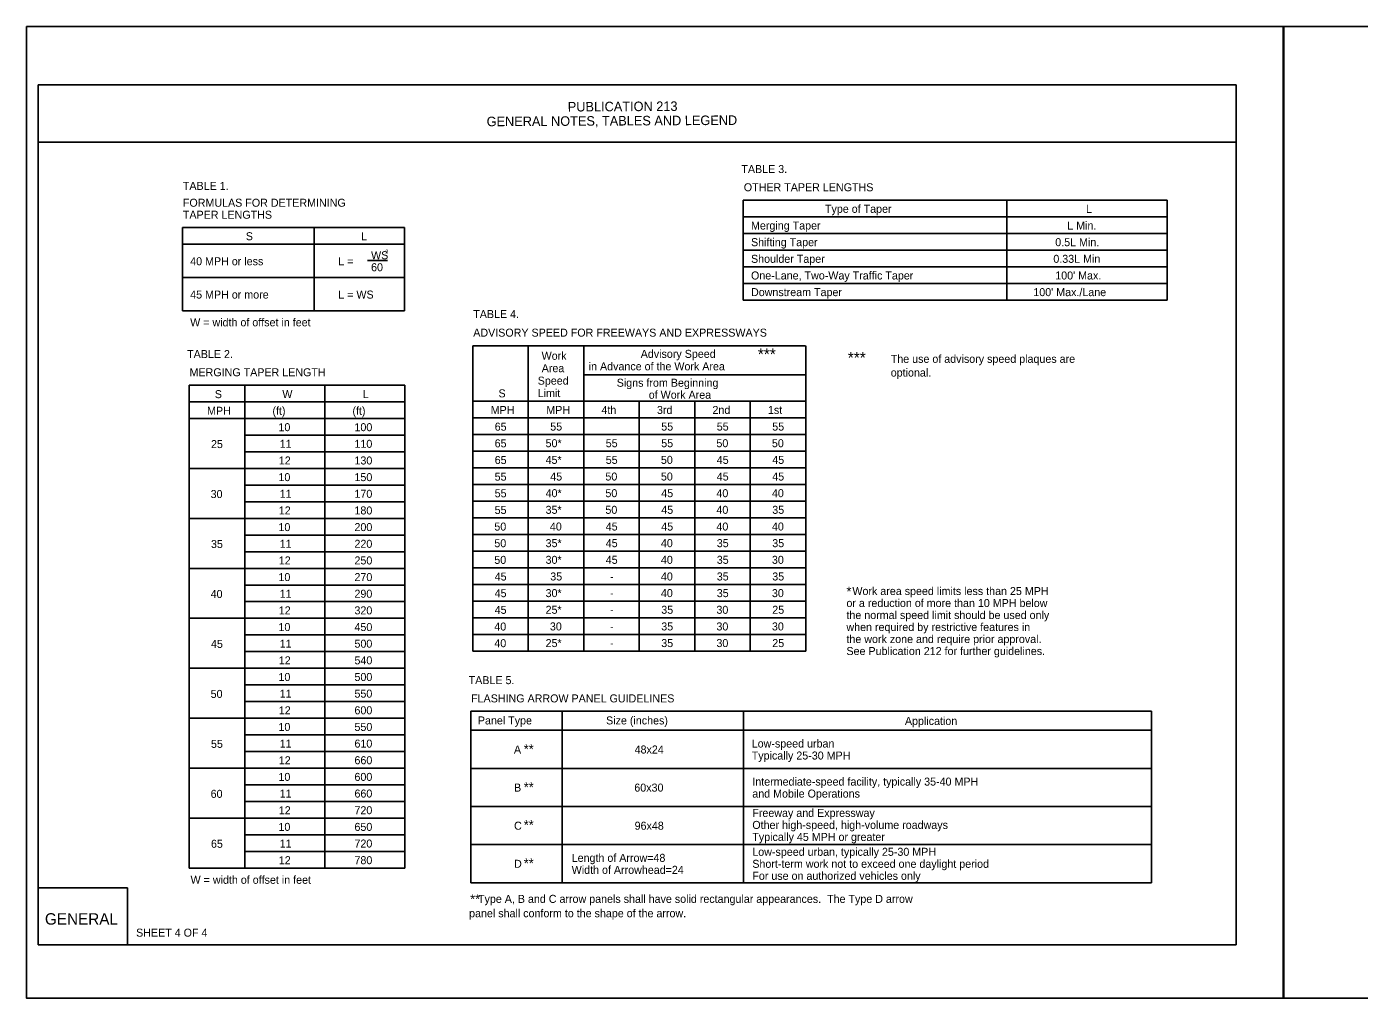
# Model space of a CAD drawing. Extents: x -14145 to -13521, y 30244 to 30661.
# Drawn here: x -13824.17 to -13789.19, y 30559.81 to 30585.31 of the extents above; entities that cross this region are included whole.
import ezdxf

# ---------------------------------------------------------------- set-up
doc = ezdxf.new("R2010")
doc.units = 0
for name, color, linetype in [('1', 7, 'Continuous'), ('10', 7, 'Continuous'), ('2', 7, 'Continuous'), ('4', 7, 'Continuous'), ('61', 7, 'Continuous')]:
    doc.layers.add(name, color=color, linetype=linetype)

msp = doc.modelspace()

# ---------------------------------------------------------------- linework, layer by layer
at = {"layer": '1'}
for p, q in [((-13794.232, 30580.754), (-13805.363, 30580.754)), ((-13805.363, 30578.131), (-13805.363, 30580.753)), ((-13798.444, 30578.131), (-13798.444, 30580.753)), ((-13794.232, 30578.131), (-13794.232, 30580.753)), ((-13794.232, 30580.317), (-13805.363, 30580.317)), ((-13820.084, 30577.853), (-13820.084, 30580.038)), ((-13814.256, 30580.037), (-13820.083, 30580.037)), ((-13816.631, 30577.853), (-13816.631, 30580.038)), ((-13814.256, 30577.853), (-13814.256, 30580.038)), ((-13794.232, 30579.879), (-13805.363, 30579.879)), ((-13814.256, 30579.599), (-13820.083, 30579.599)), ((-13794.232, 30579.442), (-13805.363, 30579.442)), ((-13814.256, 30578.725), (-13820.083, 30578.725)), ((-13794.232, 30579.005), (-13805.363, 30579.005)), ((-13794.232, 30578.568), (-13805.363, 30578.568)), ((-13794.232, 30578.131), (-13805.363, 30578.131)), ((-13814.256, 30577.851), (-13820.083, 30577.851)), ((-13803.726, 30576.934), (-13812.466, 30576.934)), ((-13812.464, 30568.917), (-13812.464, 30576.93)), ((-13811.008, 30568.917), (-13811.008, 30576.93)), ((-13809.551, 30568.917), (-13809.551, 30576.93)), ((-13803.723, 30568.917), (-13803.723, 30576.93)), ((-13814.25, 30575.898), (-13819.907, 30575.898)), ((-13819.906, 30563.224), (-13819.906, 30575.899)), ((-13818.449, 30563.224), (-13818.449, 30575.899)), ((-13816.349, 30563.224), (-13816.349, 30575.899)), ((-13814.249, 30563.224), (-13814.249, 30575.899)), ((-13803.726, 30576.172), (-13809.552, 30576.172)), ((-13814.25, 30575.461), (-13819.907, 30575.461)), ((-13803.726, 30575.477), (-13812.467, 30575.477)), ((-13808.094, 30568.917), (-13808.094, 30575.473)), ((-13806.637, 30568.917), (-13806.637, 30575.473)), ((-13805.18, 30568.917), (-13805.18, 30575.473)), ((-13814.25, 30575.024), (-13819.907, 30575.024)), ((-13803.726, 30575.04), (-13812.466, 30575.04)), ((-13814.25, 30574.587), (-13818.45, 30574.587)), ((-13803.726, 30574.603), (-13812.466, 30574.603)), ((-13814.25, 30574.15), (-13818.45, 30574.15)), ((-13803.726, 30574.166), (-13812.466, 30574.166)), ((-13814.25, 30573.713), (-13819.907, 30573.713)), ((-13803.726, 30573.729), (-13812.466, 30573.729)), ((-13814.25, 30573.276), (-13818.45, 30573.276)), ((-13803.726, 30573.292), (-13812.466, 30573.292)), ((-13814.25, 30572.839), (-13818.45, 30572.839)), ((-13803.726, 30572.855), (-13812.466, 30572.855)), ((-13814.25, 30572.402), (-13819.907, 30572.402)), ((-13803.726, 30572.418), (-13812.466, 30572.418)), ((-13814.25, 30571.965), (-13818.45, 30571.965)), ((-13803.725, 30571.981), (-13812.466, 30571.981)), ((-13814.25, 30571.528), (-13818.45, 30571.528)), ((-13803.725, 30571.544), (-13812.466, 30571.544)), ((-13814.25, 30571.091), (-13819.907, 30571.091)), ((-13803.725, 30571.107), (-13812.466, 30571.107)), ((-13814.25, 30570.654), (-13818.45, 30570.654)), ((-13803.725, 30570.67), (-13812.466, 30570.67)), ((-13814.25, 30570.217), (-13818.45, 30570.217)), ((-13803.725, 30570.232), (-13812.466, 30570.232)), ((-13814.25, 30569.78), (-13819.907, 30569.78)), ((-13803.725, 30569.795), (-13812.466, 30569.795)), ((-13814.25, 30569.343), (-13818.45, 30569.343)), ((-13803.725, 30569.358), (-13812.466, 30569.358)), ((-13814.25, 30568.905), (-13818.45, 30568.905)), ((-13803.725, 30568.921), (-13812.466, 30568.921)), ((-13814.25, 30568.468), (-13819.907, 30568.468)), ((-13814.25, 30568.031), (-13818.45, 30568.031)), ((-13814.25, 30567.594), (-13818.45, 30567.594)), ((-13814.25, 30567.157), (-13819.907, 30567.157)), ((-13794.647, 30567.341), (-13812.518, 30567.341)), ((-13812.517, 30562.841), (-13812.517, 30567.341)), ((-13810.117, 30562.841), (-13810.117, 30567.341)), ((-13805.357, 30562.841), (-13805.357, 30567.341)), ((-13794.647, 30562.841), (-13794.647, 30567.341)), ((-13794.647, 30566.841), (-13812.518, 30566.841)), ((-13814.25, 30566.72), (-13818.45, 30566.72)), ((-13814.25, 30566.283), (-13818.45, 30566.283)), ((-13814.25, 30565.846), (-13819.907, 30565.846)), ((-13794.647, 30565.841), (-13812.518, 30565.841)), ((-13814.25, 30565.409), (-13818.45, 30565.409)), ((-13814.25, 30564.972), (-13818.45, 30564.972)), ((-13794.647, 30564.841), (-13812.518, 30564.841)), ((-13814.25, 30564.535), (-13819.907, 30564.535)), ((-13814.25, 30564.097), (-13818.45, 30564.097)), ((-13814.25, 30563.66), (-13818.45, 30563.66)), ((-13794.647, 30563.841), (-13812.518, 30563.841)), ((-13814.25, 30563.223), (-13819.907, 30563.223)), ((-13794.647, 30562.841), (-13812.517, 30562.841))]:
    msp.add_line(p, q, dxfattribs=at)
at = {"layer": '10'}
for p, q in [((-13823.874, 30583.777), (-13792.422, 30583.777)), ((-13823.874, 30561.207), (-13823.874, 30583.777)), ((-13792.422, 30583.777), (-13792.422, 30561.207)), ((-13823.874, 30582.277), (-13792.422, 30582.277)), ((-13823.874, 30562.707), (-13821.524, 30562.707)), ((-13821.524, 30562.707), (-13821.524, 30561.207)), ((-13792.422, 30561.207), (-13823.874, 30561.207))]:
    msp.add_line(p, q, dxfattribs=at)
at = {"layer": '2'}
msp.add_line((-13815.223, 30579.174), (-13814.698, 30579.174), dxfattribs=at)
at = {"layer": '61'}
for points in [[(-13824.174, 30585.307), (-13791.174, 30585.307), (-13791.174, 30559.807), (-13824.174, 30559.807)], [(-13791.188, 30585.307), (-13758.188, 30585.307), (-13758.188, 30559.807), (-13791.188, 30559.807)]]:
    msp.add_lwpolyline(points, close=True, dxfattribs=at)

# ---------------------------------------------------------------- texts
at = {"layer": '2'}
for s, height, p in [('TABLE 3.', 0.21, (-13805.413, 30581.465)), ('TABLE 1.', 0.21, (-13820.073, 30581.024)), ('OTHER TAPER LENGTHS', 0.21, (-13805.349, 30580.987)), ('FORMULAS FOR DETERMINING', 0.21, (-13820.073, 30580.581)), ('TAPER LENGTHS', 0.21, (-13820.073, 30580.266)), ('Type of Taper', 0.21, (-13803.219, 30580.421)), ('L', 0.21, (-13796.368, 30580.421)), ('Merging Taper', 0.21, (-13805.16, 30579.983)), ('L Min.', 0.21, (-13796.859, 30579.983)), ('S', 0.21, (-13818.421, 30579.702)), ('L', 0.21, (-13815.398, 30579.702)), ('Shifting Taper', 0.21, (-13805.16, 30579.546)), ('0.5L Min.', 0.21, (-13797.174, 30579.546)), ('WS', 0.21, (-13815.133, 30579.203)), ('2', 0.105, (-13814.76, 30579.35)), ('40 MPH or less', 0.21, (-13819.881, 30579.045)), ('L =', 0.21, (-13815.994, 30579.045)), ('60', 0.21, (-13815.133, 30578.888)), ('Shoulder Taper', 0.21, (-13805.16, 30579.109)), ('0.33L Min', 0.21, (-13797.224, 30579.109)), ('One-Lane, Two-Way Traffic Taper', 0.21, (-13805.16, 30578.672)), ("100' Max.", 0.21, (-13797.174, 30578.672)), ('45 MPH or more', 0.21, (-13819.881, 30578.171)), ('L = WS', 0.21, (-13815.994, 30578.171)), ('Downstream Taper', 0.21, (-13805.16, 30578.235)), ("100' Max./Lane", 0.21, (-13797.749, 30578.235)), ('W = width of offset in feet', 0.21, (-13819.881, 30577.443)), ('TABLE 4.', 0.21, (-13812.451, 30577.66)), ('ADVISORY SPEED FOR FREEWAYS AND EXPRESSWAYS', 0.21, (-13812.451, 30577.172)), ('TABLE 2.', 0.21, (-13819.962, 30576.61)), ('Work', 0.21, (-13810.657, 30576.565)), ('Advisory Speed', 0.21, (-13808.055, 30576.615)), ('***', 0.3024, (-13804.981, 30576.56)), ('***', 0.3024, (-13802.619, 30576.467)), ('The use of advisory speed plaques are ', 0.21, (-13801.492, 30576.484)), ('MERGING TAPER LENGTH', 0.21, (-13819.898, 30576.132)), ('Area', 0.21, (-13810.654, 30576.239)), ('in Advance of the Work Area', 0.21, (-13809.42, 30576.288)), ('optional.', 0.21, (-13801.492, 30576.124)), ('Speed', 0.21, (-13810.759, 30575.912)), ('Signs from Beginning', 0.21, (-13808.685, 30575.857)), ('S', 0.21, (-13819.234, 30575.558)), ('W', 0.21, (-13817.462, 30575.558)), ('L', 0.21, (-13815.35, 30575.558)), ('S', 0.21, (-13811.788, 30575.578)), ('Limit', 0.21, (-13810.759, 30575.585)), ('of Work Area', 0.21, (-13807.845, 30575.542)), ('MPH', 0.21, (-13819.438, 30575.121)), ('(ft)', 0.21, (-13817.722, 30575.121)), ('(ft)', 0.21, (-13815.622, 30575.121)), ('MPH', 0.21, (-13811.993, 30575.141)), ('MPH', 0.21, (-13810.533, 30575.143)), ('4th', 0.21, (-13809.086, 30575.143)), ('3rd', 0.21, (-13807.629, 30575.143)), ('2nd', 0.21, (-13806.172, 30575.143)), ('1st', 0.21, (-13804.715, 30575.143)), ('10', 0.21, (-13817.564, 30574.691)), ('100', 0.21, (-13815.569, 30574.691)), ('65', 0.21, (-13811.888, 30574.704)), ('55', 0.21, (-13810.43, 30574.707)), ('55', 0.21, (-13807.516, 30574.707)), ('55', 0.21, (-13806.059, 30574.707)), ('55', 0.21, (-13804.602, 30574.707)), ('25', 0.21, (-13819.335, 30574.247)), ('11', 0.21, (-13817.531, 30574.254)), ('110', 0.21, (-13815.569, 30574.254)), ('65', 0.21, (-13811.889, 30574.267)), ('50*', 0.21, (-13810.552, 30574.27)), ('55', 0.21, (-13808.973, 30574.27)), ('55', 0.21, (-13807.516, 30574.27)), ('50', 0.21, (-13806.068, 30574.27)), ('50', 0.21, (-13804.611, 30574.27)), ('12', 0.21, (-13817.555, 30573.817)), ('130', 0.21, (-13815.569, 30573.817)), ('65', 0.21, (-13811.888, 30573.83)), ('45*', 0.21, (-13810.552, 30573.833)), ('55', 0.21, (-13808.973, 30573.833)), ('50', 0.21, (-13807.525, 30573.833)), ('45', 0.21, (-13806.059, 30573.833)), ('45', 0.21, (-13804.602, 30573.833)), ('10', 0.21, (-13817.564, 30573.38)), ('150', 0.21, (-13815.569, 30573.38)), ('55', 0.21, (-13811.889, 30573.393)), ('45', 0.21, (-13810.43, 30573.396)), ('50', 0.21, (-13808.982, 30573.396)), ('50', 0.21, (-13807.525, 30573.396)), ('45', 0.21, (-13806.059, 30573.396)), ('45', 0.21, (-13804.602, 30573.396)), ('30', 0.21, (-13819.344, 30572.936)), ('11', 0.21, (-13817.531, 30572.943)), ('170', 0.21, (-13815.569, 30572.943)), ('55', 0.21, (-13811.888, 30572.956)), ('40*', 0.21, (-13810.552, 30572.959)), ('50', 0.21, (-13808.982, 30572.959)), ('45', 0.21, (-13807.516, 30572.959)), ('40', 0.21, (-13806.068, 30572.959)), ('40', 0.21, (-13804.611, 30572.959)), ('12', 0.21, (-13817.555, 30572.506)), ('180', 0.21, (-13815.569, 30572.506)), ('55', 0.21, (-13811.889, 30572.519)), ('35*', 0.21, (-13810.552, 30572.522)), ('50', 0.21, (-13808.982, 30572.522)), ('45', 0.21, (-13807.516, 30572.522)), ('40', 0.21, (-13806.068, 30572.522)), ('35', 0.21, (-13804.602, 30572.522)), ('10', 0.21, (-13817.564, 30572.069)), ('200', 0.21, (-13815.569, 30572.069)), ('50', 0.21, (-13811.897, 30572.082)), ('40', 0.21, (-13810.439, 30572.084)), ('45', 0.21, (-13808.973, 30572.084)), ('45', 0.21, (-13807.516, 30572.084)), ('40', 0.21, (-13806.068, 30572.084)), ('40', 0.21, (-13804.611, 30572.084)), ('35', 0.21, (-13819.335, 30571.625)), ('11', 0.21, (-13817.531, 30571.631)), ('220', 0.21, (-13815.569, 30571.631)), ('50', 0.21, (-13811.897, 30571.645)), ('35*', 0.21, (-13810.552, 30571.647)), ('45', 0.21, (-13808.973, 30571.647)), ('40', 0.21, (-13807.525, 30571.647)), ('35', 0.21, (-13806.059, 30571.647)), ('35', 0.21, (-13804.602, 30571.647)), ('12', 0.21, (-13817.555, 30571.194)), ('250', 0.21, (-13815.569, 30571.194)), ('50', 0.21, (-13811.898, 30571.208)), ('30*', 0.21, (-13810.552, 30571.21)), ('45', 0.21, (-13808.973, 30571.21)), ('40', 0.21, (-13807.525, 30571.21)), ('35', 0.21, (-13806.059, 30571.21)), ('30', 0.21, (-13804.611, 30571.21)), ('10', 0.21, (-13817.564, 30570.757)), ('270', 0.21, (-13815.569, 30570.757)), ('45', 0.21, (-13811.888, 30570.771)), ('35', 0.21, (-13810.43, 30570.773)), ('-', 0.21, (-13808.86, 30570.773)), ('40', 0.21, (-13807.525, 30570.773)), ('35', 0.21, (-13806.059, 30570.773)), ('35', 0.21, (-13804.602, 30570.773)), ('40', 0.21, (-13819.344, 30570.314)), ('11', 0.21, (-13817.531, 30570.32)), ('290', 0.21, (-13815.569, 30570.32)), ('45', 0.21, (-13811.889, 30570.334)), ('30*', 0.21, (-13810.552, 30570.336)), ('-', 0.21, (-13808.86, 30570.336)), ('40', 0.21, (-13807.525, 30570.336)), ('35', 0.21, (-13806.059, 30570.336)), ('30', 0.21, (-13804.611, 30570.336)), ('*', 0.252, (-13802.654, 30570.359)), ('or a reduction of more than 10 MPH below', 0.21, (-13802.655, 30570.076)), ('  Work area speed limits less than 25 MPH', 0.21, (-13802.655, 30570.391)), ('12', 0.21, (-13817.555, 30569.883)), ('320', 0.21, (-13815.569, 30569.883)), ('45', 0.21, (-13811.888, 30569.897)), ('25*', 0.21, (-13810.552, 30569.899)), ('-', 0.21, (-13808.86, 30569.899)), ('35', 0.21, (-13807.516, 30569.899)), ('30', 0.21, (-13806.068, 30569.899)), ('25', 0.21, (-13804.602, 30569.899)), ('the normal speed limit should be used only', 0.21, (-13802.655, 30569.761)), ('10', 0.21, (-13817.564, 30569.446)), ('450', 0.21, (-13815.569, 30569.446)), ('40', 0.21, (-13811.898, 30569.459)), ('30', 0.21, (-13810.439, 30569.462)), ('35', 0.21, (-13807.516, 30569.462)), ('30', 0.21, (-13806.068, 30569.462)), ('30', 0.21, (-13804.611, 30569.462)), ('when required by restrictive features in', 0.21, (-13802.655, 30569.446)), ('-', 0.21, (-13808.86, 30569.462)), ('the work zone and require prior approval. ', 0.21, (-13802.655, 30569.131)), ('45', 0.21, (-13819.335, 30569.003)), ('11', 0.21, (-13817.531, 30569.009)), ('500', 0.21, (-13815.569, 30569.009)), ('40', 0.21, (-13811.897, 30569.022)), ('25*', 0.21, (-13810.552, 30569.025)), ('-', 0.21, (-13808.86, 30569.025)), ('35', 0.21, (-13807.516, 30569.025)), ('30', 0.21, (-13806.068, 30569.025)), ('25', 0.21, (-13804.602, 30569.025)), ('See Publication 212 for further guidelines.', 0.21, (-13802.655, 30568.816)), ('12', 0.21, (-13817.555, 30568.572)), ('540', 0.21, (-13815.569, 30568.572)), ('10', 0.21, (-13817.564, 30568.135)), ('500', 0.21, (-13815.569, 30568.135)), ('TABLE 5.', 0.21, (-13812.572, 30568.052)), ('50', 0.21, (-13819.344, 30567.691)), ('11', 0.21, (-13817.531, 30567.698)), ('550', 0.21, (-13815.569, 30567.698)), ('FLASHING ARROW PANEL GUIDELINES', 0.21, (-13812.508, 30567.573)), ('12', 0.21, (-13817.555, 30567.261)), ('600', 0.21, (-13815.569, 30567.261)), ('Panel Type', 0.21, (-13812.33, 30566.995)), ('Size (inches)', 0.21, (-13808.964, 30566.995)), ('Application', 0.21, (-13801.12, 30566.982)), ('10', 0.21, (-13817.564, 30566.824)), ('550', 0.21, (-13815.569, 30566.824)), ('55', 0.21, (-13819.335, 30566.38)), ('11', 0.21, (-13817.531, 30566.387)), ('610', 0.21, (-13815.569, 30566.387)), ('**', 0.252, (-13811.126, 30566.222)), ('48x24', 0.21, (-13808.215, 30566.232)), ('Low-speed urban', 0.21, (-13805.141, 30566.389)), ('12', 0.21, (-13817.555, 30565.95)), ('660', 0.21, (-13815.569, 30565.95)), ('A', 0.21, (-13811.383, 30566.232)), ('Typically 25-30 MPH', 0.21, (-13805.141, 30566.074)), ('10', 0.21, (-13817.564, 30565.513)), ('600', 0.21, (-13815.569, 30565.513)), ('B', 0.21, (-13811.38, 30565.232)), ('**', 0.252, (-13811.126, 30565.223)), ('60x30', 0.21, (-13808.223, 30565.232)), ('Intermediate-speed facility, typically 35-40 MPH', 0.21, (-13805.126, 30565.39)), ('60', 0.21, (-13819.344, 30565.069)), ('11', 0.21, (-13817.531, 30565.076)), ('660', 0.21, (-13815.569, 30565.076)), ('and Mobile Operations', 0.21, (-13805.126, 30565.075)), ('12', 0.21, (-13817.555, 30564.638)), ('720', 0.21, (-13815.569, 30564.638)), ('Freeway and Expressway', 0.21, (-13805.126, 30564.568)), ('10', 0.21, (-13817.564, 30564.201)), ('650', 0.21, (-13815.569, 30564.201)), ('C', 0.21, (-13811.38, 30564.232)), ('**', 0.252, (-13811.126, 30564.231)), ('96x48', 0.21, (-13808.215, 30564.232)), ('Other high-speed, high-volume roadways', 0.21, (-13805.126, 30564.253)), ('Typically 45 MPH or greater', 0.21, (-13805.126, 30563.938)), ('65', 0.21, (-13819.335, 30563.758)), ('11', 0.21, (-13817.531, 30563.764)), ('720', 0.21, (-13815.569, 30563.764)), ('Low-speed urban, typically 25-30 MPH', 0.21, (-13805.126, 30563.547)), ('12', 0.21, (-13817.555, 30563.327)), ('780', 0.21, (-13815.569, 30563.327)), ('D', 0.21, (-13811.38, 30563.232)), ('**', 0.252, (-13811.126, 30563.225)), ('Width of Arrowhead=24', 0.21, (-13809.867, 30563.074)), ('Length of Arrow=48', 0.21, (-13809.867, 30563.389)), ('Short-term work not to exceed one daylight period', 0.21, (-13805.126, 30563.232)), ('W = width of offset in feet', 0.21, (-13819.871, 30562.813)), ('For use on authorized vehicles only', 0.21, (-13805.126, 30562.917)), ('   Type A, B and C arrow panels shall have solid rectangular appearances.  The Type D arrow', 0.21, (-13812.56, 30562.312)), ('panel shall conform to the shape of the arrow.', 0.21, (-13812.56, 30561.935)), ('SHEET 4 OF 4', 0.21, (-13821.301, 30561.426))]:
    msp.add_text(s, height=height, dxfattribs=at).set_placement(p)
msp.add_text('**', height=0.252, rotation=360, dxfattribs=at).set_placement((-13812.532, 30562.286))
at = {"layer": '4'}
for s, p in [('PUBLICATION 213', (-13809.969, 30583.08)), ('GENERAL NOTES, TABLES AND LEGEND', (-13812.099, 30582.693))]:
    msp.add_text(s, height=0.25, rotation=0.31, dxfattribs=at).set_placement(p)
msp.add_text('GENERAL', height=0.3, dxfattribs=at).set_placement((-13823.694, 30561.741))

doc.saveas('drawing.dxf')
